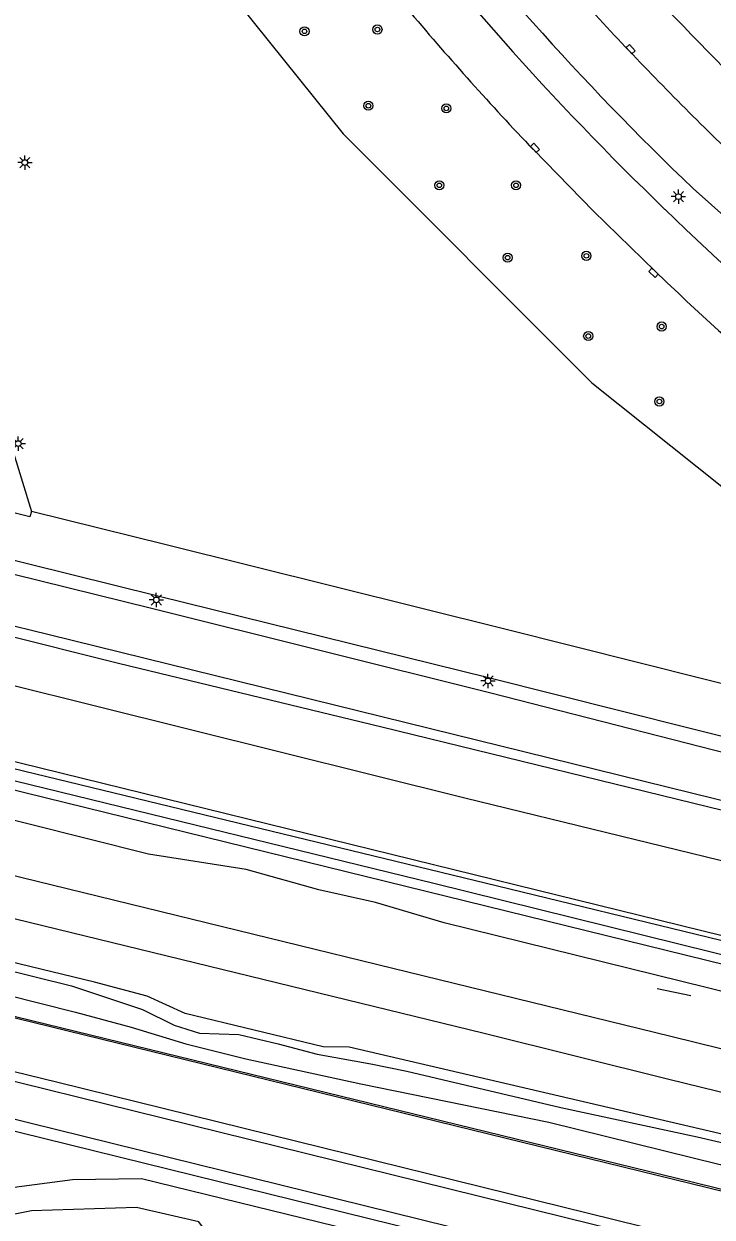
# Model space of a CAD drawing. Extents: x 125000 to 129004, y 397500 to 399008.
# Drawn here: x 126436.9 to 126497, y 398660.6 to 398764.7 of the extents above; entities that cross this region are included whole.
import ezdxf

# ---------------------------------------------------------------- set-up
doc = ezdxf.new("R2010")
doc.units = 0
for name, color, linetype in [('gg-afsc-hekwerk', 7, 'Continuous'), ('gg-afsc-muur', 7, 'Continuous'), ('gg-aspt-spoorlijn', 7, 'Continuous'), ('gg-knt-BGT kruinlijn', 7, 'Continuous'), ('gg-knt-bovenkant onderkant talud', 7, 'Continuous'), ('gg-knt-verharding', 7, 'Continuous'), ('gg-kntw-bovenkant insteek waterloop', 7, 'Continuous'), ('gg-kntw-waterlijn', 7, 'Continuous'), ('gt-grn-groengrens', 7, 'Continuous'), ('gt-grn-weggrens revisie', 7, 'Continuous'), ('gt-symb-boom', 7, 'Continuous'), ('gt-symb-kolk', 7, 'Continuous'), ('gt-symb-lichtmast', 7, 'Continuous'), ('gx-grn-maaiveld', 7, 'Continuous')]:
    doc.layers.add(name, color=color, linetype=linetype)

# ---------------------------------------------------------------- blocks, each defined once
blk = doc.blocks.new('gt0-BOOM')
at = {"layer": 'gt-symb-boom'}
for radius in [0.4, 0.2]:
    blk.add_circle((0, 0), radius, dxfattribs=at)
blk = doc.blocks.new('gt0-LMAST')
at = {"layer": 'gt-symb-lichtmast'}
for p, q in [((-0.18, 0.17), (-0.45, 0.44)), ((-0.01, 0.25), (-0.01, 0.62)), ((0.17, 0.17), (0.44, 0.44)), ((-0.26, 0), (-0.63, 0)), ((-0.18, -0.18), (-0.45, -0.45)), ((-0.01, -0.25), (-0.01, -0.63)), ((0.44, -0.45), (0.17, -0.18)), ((0.24, 0), (0.62, 0))]:
    blk.add_line(p, q, dxfattribs=at)
blk.add_circle((-0.01, 0), 0.25, dxfattribs=at)
blk = doc.blocks.new('gt0-KOLK')
at = {"layer": 'gt-symb-kolk'}
blk.add_lwpolyline([(0, 0), (0.37, 0), (0.37, 0.4), (-0.38, 0.4), (-0.38, 0), (0, 0)], dxfattribs=at)

msp = doc.modelspace()

# ---------------------------------------------------------------- linework, layer by layer
at = {"layer": 'gg-afsc-hekwerk'}
for points in [[(126908.68, 398585.12), (126856.59, 398597.63), (126827.14, 398604.77), (126787.71, 398614.33), (126733.7, 398627.44), (126691.93, 398637.59), (126679.68, 398640.55), (126655.05, 398646.52), (126637.87, 398650.63), (126610.87, 398657.21), (126596.1, 398660.81), (126583.85, 398663.77), (126576.51, 398665.58), (126515.11, 398680.47), (126478.28, 398689.43), (126382.65, 398712.62)], [(126945.19, 398578.86), (126941.15, 398577.3), (126856.59, 398597.63), (126827.14, 398604.77), (126787.71, 398614.33), (126733.7, 398627.44), (126691.93, 398637.59), (126679.68, 398640.55), (126655.05, 398646.52), (126637.87, 398650.63), (126610.87, 398657.21), (126596.1, 398660.81), (126583.85, 398663.77), (126576.51, 398665.58), (126515.11, 398680.47), (126478.28, 398689.43), (126382.65, 398712.62)], [(126940.3, 398557.45), (126936.57, 398555.95), (126917.25, 398560.73), (126904.6, 398563.83), (126899.09, 398565.16), (126880.4, 398569.39), (126871.24, 398571.61), (126843.11, 398578.46), (126834.21, 398580.63), (126815.39, 398585.23), (126798.94, 398589.25), (126780.44, 398593.78), (126766.86, 398597.15), (126719.04, 398608.86), (126669.57, 398620.85), (126627.71, 398631.15), (126610.86, 398635.3), (126560.72, 398647.52), (126548.68, 398650.48), (126533.31, 398654.27), (126513.26, 398659.19), (126493.96, 398663.95), (126437.62, 398677.7), (126422.79, 398681.33)]]:
    msp.add_lwpolyline(points, dxfattribs=at)
at = {"layer": 'gg-afsc-muur'}
msp.add_line((126492.2, 398680.52), (126495.15, 398679.89), dxfattribs=at)
at = {"layer": 'gg-aspt-spoorlijn'}
for points in [[(126178.19, 398753.48), (126243.65, 398737.46), (126261.2, 398733.1), (126493.41, 398676.34), (126551.44, 398662.05), (126716.84, 398621.64), (126769.51, 398608.68), (126782.19, 398605.65), (126808.74, 398599.06), (126873.68, 398583.16), (126950.77, 398564.39)], [(126177.48, 398749.91), (126237.61, 398735.21), (126282.86, 398724.22), (126424.13, 398689.53), (126477.1, 398676.62), (126493.23, 398672.59), (126610.16, 398643.99), (126627.72, 398639.76), (126691.53, 398624.1), (126709.46, 398619.63), (126949.83, 398560.89)]]:
    msp.add_lwpolyline(points, dxfattribs=at)
at = {"layer": 'gg-knt-BGT kruinlijn'}
for p, q in [((126353.19, 398732.62), (126439.14, 398711.39)), ((126445.2, 398708.87), (126419.49, 398715.27)), ((126439.14, 398711.39), (126553.85, 398683.11)), ((126468.17, 398703.32), (126445.2, 398708.87)), ((126505.42, 398694.19), (126468.17, 398703.32)), ((126419.43, 398686.09), (126441.08, 398680.75)), ((126441.08, 398680.75), (126447.29, 398678.69)), ((126447.29, 398678.69), (126450.04, 398677.3)), ((126450.04, 398677.3), (126452.26, 398676.61)), ((126452.26, 398676.61), (126455.68, 398676.5)), ((126455.68, 398676.5), (126459.13, 398675.69)), ((126459.13, 398675.69), (126462.53, 398674.79)), ((126462.53, 398674.79), (126467.21, 398673.95)), ((126467.21, 398673.95), (126470.37, 398673.3)), ((126470.37, 398673.3), (126483.8, 398670.12)), ((126483.8, 398670.12), (126495.7, 398667.58)), ((126495.7, 398667.58), (126508.01, 398664.66))]:
    msp.add_line(p, q, dxfattribs=at)
at = {"layer": 'gg-knt-bovenkant onderkant talud'}
msp.add_lwpolyline([(126535.96, 398691.59), (126505.88, 398699.05), (126477.56, 398706.3), (126448.07, 398713.65), (126418.96, 398720.83), (126390.64, 398727.33), (126361.54, 398734.7), (126333.39, 398741.18), (126303.24, 398747.81), (126274.8, 398753.78), (126244.83, 398759.55)], dxfattribs=at)
at = {"layer": 'gg-knt-verharding'}
for points in [[(126481.4, 398753.69), (126486.64, 398748.32), (126492.02, 398743.09)], [(126541.61, 398714.24), (126512.69, 398734.86), (126495.34, 398750.29)], [(126555.17, 398688.25), (126552.64, 398688.75), (126550.79, 398689.17), (126544.04, 398690.85), (126533.52, 398693.54), (126506.66, 398700.27), (126477.48, 398707.62), (126448.63, 398714.74), (126395.69, 398727.86), (126380.71, 398731.53), (126366.41, 398734.97), (126356.77, 398737.24)], [(126435.9, 398727.6), (126437.6, 398722.13)], [(126531.05, 398698.79), (126507.98, 398704.55), (126478.91, 398711.86), (126449.35, 398719.21), (126437.6, 398722.13)]]:
    msp.add_lwpolyline(points, dxfattribs=at)
for centre, radius, start, end in [((126673.33, 398936.3), 257.45, 217.3006, 226.2622), ((126674.54, 398937.29), 262.01, 217.1863, 226.1078), ((126677.98, 398940.72), 259.35, 220.1422, 223.4658), ((126698.86, 398961.32), 280.09, 222.9372, 228.7247), ((126717.69, 398979.78), 310.14, 223.0595, 228.9512), ((126684.24, 398946.55), 279.9, 220.2736, 223.5541), ((126689.82, 398952.18), 275.82, 223.5025, 226.6217), ((126682.29, 398943.14), 271.6, 225.7862, 234.3483), ((126675.57, 398934.58), 265.26, 226.2134, 229.4936)]:
    msp.add_arc(centre, radius, start, end, dxfattribs=at)
at = {"layer": 'gg-kntw-bovenkant insteek waterloop'}
for points in [[(126884.78, 398555.05), (126883.86, 398556.33), (126882.32, 398558.95), (126881.4, 398561.41), (126880.66, 398563.89), (126880.29, 398564.44), (126879.7, 398564.7), (126835.23, 398575.34), (126811.7, 398581.07), (126777.54, 398589.59), (126703.28, 398607.87), (126666.1, 398616.84), (126628.82, 398626.1), (126585.33, 398636.58), (126532.54, 398649.47), (126439.89, 398672.32), (126413.91, 398678.65), (126371.61, 398689.13), (126335.87, 398697.68), (126320.19, 398701.73), (126299.05, 398706.82)], [(126416.24, 398672.93), (126432.13, 398669.07), (126510.59, 398649.72), (126549.24, 398640.26), (126624.26, 398621.92), (126650.99, 398615.3), (126659.46, 398613.22)]]:
    msp.add_lwpolyline(points, dxfattribs=at)
at = {"layer": 'gg-kntw-waterlijn'}
for points in [[(126883.76, 398554.58), (126880.06, 398560.29), (126879.9, 398563.06), (126879.57, 398563.64), (126797.66, 398583.72), (126685.64, 398611.52), (126682.2, 398612.21), (126648.02, 398620.57), (126585.91, 398635.81), (126503.08, 398656.12), (126501.54, 398656.24), (126379.06, 398686.46), (126319.78, 398700.9), (126277.97, 398711.2), (126206.22, 398728.88), (126204.9, 398727.91)], [(126416.48, 398673.9), (126432.37, 398670.04), (126510.83, 398650.69), (126549.48, 398641.23), (126624.5, 398622.89), (126651.22, 398616.27), (126659.7, 398614.19)]]:
    msp.add_lwpolyline(points, dxfattribs=at)
at = {"layer": 'gt-grn-groengrens'}
for points in [[(126397.66, 398995.5), (126395.88, 398980.34), (126394.99, 398965.43), (126395.04, 398944.61), (126395.43, 398925.76), (126396.96, 398910.96), (126400.39, 398893.39), (126404.36, 398873.35), (126405.65, 398867.05), (126414.83, 398838.98), (126430.96, 398804.79), (126449.32, 398774.34), (126464.8, 398755.06), (126486.51, 398733.35), (126509.48, 398715.03)], [(126456.37, 398646.55), (126457.53, 398651.3), (126457.31, 398653.17), (126452.21, 398660.17), (126446.76, 398661.41), (126437.6, 398661.11), (126424.5, 398658.51), (126420.67, 398659.06), (126400.64, 398664.26), (126397.53, 398665.5), (126394.72, 398667.48), (126391.95, 398669.05), (126389.42, 398669.2), (126381.25, 398668.9), (126374.63, 398669.08), (126362.04, 398672.03), (126357.28, 398673.59), (126353.23, 398676.67), (126350.52, 398680.57), (126348.11, 398683.9), (126344.65, 398685.27), (126322.07, 398690.38), (126318.66, 398690.43), (126314.27, 398689.82)], [(126686.83, 398601.09), (126686.71, 398601.2), (126682.17, 398605.08), (126680.03, 398606.48), (126677.26, 398607.61), (126447.2, 398663.91), (126441.16, 398663.82), (126431.62, 398662.57), (126425.66, 398661.08), (126423.68, 398661), (126421.64, 398661.45), (126402.31, 398666.07), (126399.56, 398667.31), (126397.23, 398669.46), (126394.18, 398671.22), (126391.79, 398671.73), (126378.8, 398671.14), (126378.01, 398671.21)]]:
    msp.add_lwpolyline(points, dxfattribs=at)
at = {"layer": 'gt-grn-weggrens revisie'}
msp.add_lwpolyline([(126437.6, 398722.13), (126437.46, 398721.65), (126428.33, 398723.93), (126428.45, 398724.4)], dxfattribs=at)
at = {"layer": 'gx-grn-maaiveld'}
for points in [[(126908.68, 398585.12), (126607.76, 398658.1), (126256.41, 398744.44), (126250.04, 398745.96)], [(126730.87, 398639.26), (126729.91, 398636.07), (126617.87, 398662.03), (126543.35, 398680.53), (126475.43, 398697.11), (126355.09, 398727.05)], [(126945.93, 398557.56), (126940.25, 398557.42), (126936.41, 398555.94), (126907.63, 398563.05), (126876.58, 398570.19), (126834.49, 398580.66), (126763.76, 398597.74), (126719.04, 398608.86), (126669.57, 398620.85), (126626.55, 398631.51), (126534.83, 398653.76), (126386.27, 398690.14), (126340.18, 398701.51), (126290.6, 398713.58)], [(126402.23, 398706.92), (126472.7, 398689.7), (126564, 398667.12), (126677.2, 398639.47), (126703.21, 398633.25), (126770.85, 398616.54), (126923.02, 398580.27), (126936.93, 398577.04), (126937.44, 398576.32), (126937.27, 398575.93), (126936.95, 398575.78), (126936.08, 398575.8), (126930, 398577.19), (126865.82, 398592.78), (126858.57, 398594.62)], [(126858.57, 398594.62), (126855.76, 398595.56), (126851.03, 398596.41), (126845.51, 398597.64), (126739.05, 398623.04), (126699.56, 398633.66), (126630.67, 398649.8), (126535.35, 398673.27), (126517.5, 398677.81), (126400.31, 398706.6)], [(126585.69, 398659.05), (126576.42, 398660.62), (126571.08, 398661.72), (126545.98, 398668.18), (126527.33, 398672.62), (126522.66, 398674.4), (126519.29, 398675.36), (126514.9, 398675.93), (126498.95, 398679.99), (126473.6, 398686.23), (126467.63, 398688.02), (126462.68, 398689.13), (126456.33, 398690.9), (126447.8, 398692.22), (126400.21, 398704.18)], [(126536.92, 398658.21), (126524.44, 398661.35), (126519.06, 398662.57), (126516.93, 398662.4), (126515.63, 398662.71), (126514.21, 398663.17), (126512.72, 398663.99), (126510.6, 398664.66), (126501.97, 398666.86), (126465.31, 398675.39), (126463.06, 398675.43), (126451.02, 398678.33), (126447.69, 398679.85), (126443.1, 398681.06), (126397.3, 398692.14)], [(126411.08, 398686.1), (126441.45, 398678.46), (126446.3, 398677.15), (126451.06, 398675.7), (126456.3, 398674.37), (126466.33, 398672.2), (126482.75, 398668.86), (126497.7, 398665.17), (126509.44, 398661.95), (126513.31, 398660.72), (126515.55, 398660.18)]]:
    msp.add_lwpolyline(points, dxfattribs=at)

# ---------------------------------------------------------------- block references
at = {"layer": 'gt-symb-boom'}
for p in [(126461.42, 398764), (126467.79, 398764.16), (126467, 398757.51), (126473.8, 398757.28), (126473.19, 398750.57), (126479.89, 398750.57), (126479.15, 398744.26), (126486.03, 398744.42), (126492.6, 398738.25), (126486.19, 398737.42), (126492.4, 398731.71)]:
    msp.add_blockref('gt0-BOOM', p, dxfattribs=at)
at = {"layer": 'gt-symb-kolk'}
for p, rotation in [((126489.75, 398762.31), -48.770950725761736), ((126481.4, 398753.69), -46.49997134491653), ((126492.02, 398743.09), 136.41892590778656)]:
    msp.add_blockref('gt0-KOLK', p, dxfattribs=dict(at, rotation=rotation))
at = {"layer": 'gt-symb-lichtmast'}
for p in [(126437.02, 398752.55), (126494.07, 398749.58), (126436.44, 398728.04), (126448.5, 398714.41), (126477.45, 398707.34)]:
    msp.add_blockref('gt0-LMAST', p, dxfattribs=at)

doc.saveas('drawing.dxf')
